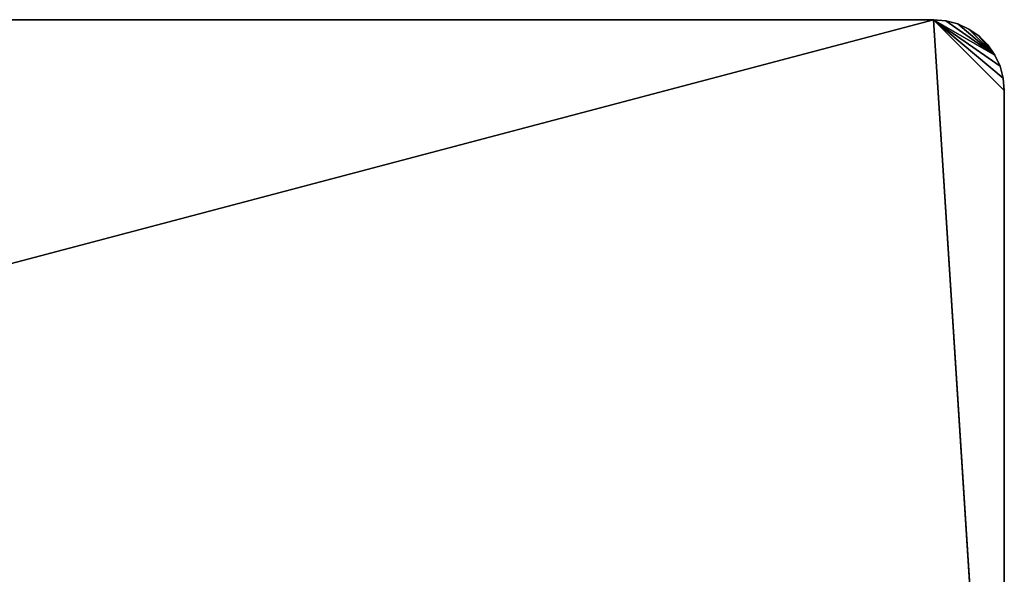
# Model space of a CAD drawing. Extents: x 0 to 30, y 0 to 8.
# Tile 537 of 537: x 23 to 30, y 4.1 to 8. Entities that reach past the tile are written whole.
import ezdxf

# ---------------------------------------------------------------- set-up
doc = ezdxf.new("R2010")
doc.units = 0
doc.header["$LTSCALE"] = 2.54
doc.layers.get('0').update_dxf_attribs({"color": 13, "linetype": 'CONTINUOUS'})

# ---------------------------------------------------------------- blocks, each defined once
blk = doc.blocks.new('PO____KA___AZIENKOWA_NAROZ')
at = {"color": 0}
for p, q in [((0, 0.2082, 0.1), (29.5, 8.0082, 0.1)), ((0, 0.2082, 0.1), (29.5, 8.0082, 0.1)), ((0.5, 8.0082), (29.5, 8.0082)), ((29.5, 8.0082, 0.1), (0.5, 8.0082, 0.1)), ((0.5, 8.0082), (29.5, 8.0082)), ((0.5, 8.0082), (29.5, 8.0082, 0.1)), ((0.5, 8.0082), (29.5, 8.0082, 0.1)), ((29.5, 8.0082, 0.1), (0.5, 8.0082, 0.1)), ((29.5, 8.0082), (30, 0.2082)), ((29.9924, 7.5951), (29.5, 8.0082)), ((29.5, 8.0082), (29.9698, 7.6792)), ((29.9924, 7.5951), (29.5, 8.0082)), ((30, 7.5082), (29.5, 8.0082)), ((30, 7.5082), (29.5, 8.0082)), ((29.5, 8.0082), (30, 0.2082)), ((29.5, 8.0082), (29.9698, 7.6792)), ((29.5, 8.0082), (29.933, 7.7582)), ((29.5, 8.0082), (29.933, 7.7582)), ((29.5, 8.0082), (29.5868, 8.0006)), ((29.5, 8.0082, 0.1), (30, 7.5082, 0.1)), ((29.9924, 7.5951, 0.1), (29.5, 8.0082, 0.1)), ((30, 0.2082, 0.1), (29.5, 8.0082, 0.1)), ((30, 0.2082, 0.1), (29.5, 8.0082, 0.1)), ((29.5, 8.0082, 0.1), (30, 7.5082, 0.1)), ((29.9698, 7.6792, 0.1), (29.5, 8.0082, 0.1)), ((29.9924, 7.5951, 0.1), (29.5, 8.0082, 0.1)), ((29.9698, 7.6792, 0.1), (29.5, 8.0082, 0.1)), ((29.933, 7.7582, 0.1), (29.5, 8.0082, 0.1)), ((29.933, 7.7582, 0.1), (29.5, 8.0082, 0.1)), ((29.5868, 8.0006, 0.1), (29.5, 8.0082, 0.1)), ((29.5, 8.0082, 0.1), (29.5, 8.0082)), ((29.5, 8.0082, 0.1), (29.5, 8.0082)), ((29.5868, 8.0006, 0.1), (29.5, 8.0082, 0.1)), ((29.5868, 8.0006, 0.1), (29.5, 8.0082)), ((29.5868, 8.0006, 0.1), (29.5, 8.0082)), ((29.5, 8.0082), (29.5868, 8.0006)), ((29.5868, 8.0006), (29.933, 7.7582)), ((29.5868, 8.0006), (29.933, 7.7582)), ((29.5868, 8.0006), (29.671, 7.9781)), ((29.933, 7.7582, 0.1), (29.5868, 8.0006, 0.1)), ((29.933, 7.7582, 0.1), (29.5868, 8.0006, 0.1)), ((29.671, 7.9781, 0.1), (29.5868, 8.0006, 0.1)), ((29.5868, 8.0006, 0.1), (29.5868, 8.0006)), ((29.5868, 8.0006, 0.1), (29.5868, 8.0006)), ((29.671, 7.9781, 0.1), (29.5868, 8.0006, 0.1)), ((29.671, 7.9781, 0.1), (29.5868, 8.0006)), ((29.671, 7.9781, 0.1), (29.5868, 8.0006)), ((29.5868, 8.0006), (29.671, 7.9781)), ((29.671, 7.9781), (29.933, 7.7582)), ((29.671, 7.9781), (29.75, 7.9413)), ((29.671, 7.9781), (29.933, 7.7582)), ((29.933, 7.7582, 0.1), (29.671, 7.9781, 0.1)), ((29.75, 7.9413, 0.1), (29.671, 7.9781, 0.1)), ((29.933, 7.7582, 0.1), (29.671, 7.9781, 0.1)), ((29.671, 7.9781, 0.1), (29.671, 7.9781)), ((29.671, 7.9781, 0.1), (29.671, 7.9781)), ((29.75, 7.9413, 0.1), (29.671, 7.9781, 0.1)), ((29.75, 7.9413, 0.1), (29.671, 7.9781)), ((29.75, 7.9413, 0.1), (29.671, 7.9781)), ((29.671, 7.9781), (29.75, 7.9413)), ((29.75, 7.9413), (29.933, 7.7582)), ((29.75, 7.9413), (29.933, 7.7582)), ((29.75, 7.9413), (29.8214, 7.8913)), ((29.8214, 7.8913, 0.1), (29.75, 7.9413, 0.1)), ((29.75, 7.9413, 0.1), (29.933, 7.7582, 0.1)), ((29.75, 7.9413, 0.1), (29.933, 7.7582, 0.1)), ((29.75, 7.9413, 0.1), (29.75, 7.9413)), ((29.75, 7.9413, 0.1), (29.75, 7.9413)), ((29.8214, 7.8913, 0.1), (29.75, 7.9413, 0.1)), ((29.8214, 7.8913, 0.1), (29.75, 7.9413)), ((29.8214, 7.8913, 0.1), (29.75, 7.9413)), ((29.75, 7.9413), (29.8214, 7.8913)), ((29.8214, 7.8913), (29.933, 7.7582)), ((29.8214, 7.8913), (29.933, 7.7582)), ((29.8214, 7.8913), (29.883, 7.8296)), ((29.883, 7.8296, 0.1), (29.8214, 7.8913, 0.1)), ((29.8214, 7.8913, 0.1), (29.933, 7.7582, 0.1)), ((29.8214, 7.8913, 0.1), (29.933, 7.7582, 0.1)), ((29.8214, 7.8913, 0.1), (29.8214, 7.8913)), ((29.8214, 7.8913, 0.1), (29.8214, 7.8913)), ((29.883, 7.8296, 0.1), (29.8214, 7.8913, 0.1)), ((29.883, 7.8296, 0.1), (29.8214, 7.8913)), ((29.883, 7.8296, 0.1), (29.8214, 7.8913)), ((29.8214, 7.8913), (29.883, 7.8296)), ((29.883, 7.8296), (29.933, 7.7582)), ((29.933, 7.7582, 0.1), (29.883, 7.8296, 0.1)), ((29.883, 7.8296, 0.1), (29.883, 7.8296)), ((29.883, 7.8296, 0.1), (29.883, 7.8296)), ((29.933, 7.7582, 0.1), (29.883, 7.8296, 0.1)), ((29.933, 7.7582, 0.1), (29.883, 7.8296)), ((29.933, 7.7582, 0.1), (29.883, 7.8296)), ((29.883, 7.8296), (29.933, 7.7582)), ((29.933, 7.7582), (29.9698, 7.6792)), ((29.9698, 7.6792, 0.1), (29.933, 7.7582, 0.1)), ((29.933, 7.7582, 0.1), (29.933, 7.7582)), ((29.933, 7.7582, 0.1), (29.933, 7.7582)), ((29.9698, 7.6792, 0.1), (29.933, 7.7582, 0.1)), ((29.9698, 7.6792, 0.1), (29.933, 7.7582)), ((29.9698, 7.6792, 0.1), (29.933, 7.7582)), ((29.933, 7.7582), (29.9698, 7.6792)), ((29.9698, 7.6792), (29.9924, 7.5951)), ((29.9924, 7.5951, 0.1), (29.9698, 7.6792, 0.1)), ((29.9698, 7.6792, 0.1), (29.9698, 7.6792)), ((29.9698, 7.6792, 0.1), (29.9698, 7.6792)), ((29.9924, 7.5951, 0.1), (29.9698, 7.6792, 0.1)), ((29.9924, 7.5951, 0.1), (29.9698, 7.6792)), ((29.9924, 7.5951, 0.1), (29.9698, 7.6792)), ((29.9698, 7.6792), (29.9924, 7.5951)), ((29.9924, 7.5951), (30, 7.5082)), ((30, 7.5082, 0.1), (29.9924, 7.5951, 0.1)), ((29.9924, 7.5951, 0.1), (29.9924, 7.5951)), ((29.9924, 7.5951, 0.1), (29.9924, 7.5951)), ((30, 7.5082, 0.1), (29.9924, 7.5951, 0.1)), ((30, 7.5082, 0.1), (29.9924, 7.5951)), ((30, 7.5082, 0.1), (29.9924, 7.5951)), ((29.9924, 7.5951), (30, 7.5082)), ((30, 7.5082, 0.1), (30, 0.2082, 0.1)), ((30, 0.2082, 0.1), (30, 7.5082)), ((30, 7.5082), (30, 7.5082, 0.1)), ((30, 0.2082, 0.1), (30, 7.5082)), ((30, 0.2082), (30, 7.5082)), ((30, 0.2082), (30, 7.5082)), ((30, 7.5082, 0.1), (30, 0.2082, 0.1)), ((30, 7.5082), (30, 7.5082, 0.1))]:
    blk.add_line(p, q, dxfattribs=at)
mesh = blk.add_polyface(dxfattribs=at)
corners = [(30, 0.2082), (0, 0.2082), (0.5, 8.0082)]
mesh.append_faces([[corners[k] for k in face] for face in [(0, 1, 2)]], dxfattribs={"color": 0})
mesh = blk.add_polyface(dxfattribs=at)
corners = [(29.5, 8.0082, 0.1), (0.5, 8.0082, 0.1), (0, 0.2082, 0.1)]
mesh.append_faces([[corners[k] for k in face] for face in [(0, 1, 2)]], dxfattribs={"color": 0})
mesh = blk.add_polyface(dxfattribs=at)
corners = [(30, 0.2082, 0.1), (29.5, 8.0082, 0.1), (0, 0.2082, 0.1)]
mesh.append_faces([[corners[k] for k in face] for face in [(0, 1, 2)]], dxfattribs={"color": 0})
mesh = blk.add_polyface(dxfattribs=at)
corners = [(30, 0.2082), (0.5, 8.0082), (29.5, 8.0082)]
mesh.append_faces([[corners[k] for k in face] for face in [(0, 1, 2)]], dxfattribs={"color": 0})
mesh = blk.add_polyface(dxfattribs=at)
corners = [(29.5, 8.0082, 0.1), (29.5, 8.0082), (0.5, 8.0082)]
mesh.append_faces([[corners[k] for k in face] for face in [(0, 1, 2)]], dxfattribs={"color": 0})
mesh = blk.add_polyface(dxfattribs=at)
corners = [(29.5, 8.0082, 0.1), (0.5, 8.0082), (0.5, 8.0082, 0.1)]
mesh.append_faces([[corners[k] for k in face] for face in [(0, 1, 2)]], dxfattribs={"color": 0})
mesh = blk.add_polyface(dxfattribs=at)
corners = [(29.9924, 7.5951), (29.5, 8.0082), (29.9698, 7.6792)]
mesh.append_faces([[corners[k] for k in face] for face in [(0, 1, 2)]], dxfattribs={"color": 0})
mesh = blk.add_polyface(dxfattribs=at)
corners = [(30, 7.5082), (29.5, 8.0082), (29.9924, 7.5951)]
mesh.append_faces([[corners[k] for k in face] for face in [(0, 1, 2)]], dxfattribs={"color": 0})
mesh = blk.add_polyface(dxfattribs=at)
corners = [(30, 0.2082), (29.5, 8.0082), (30, 7.5082)]
mesh.append_faces([[corners[k] for k in face] for face in [(0, 1, 2)]], dxfattribs={"color": 0})
mesh = blk.add_polyface(dxfattribs=at)
corners = [(29.9698, 7.6792), (29.5, 8.0082), (29.933, 7.7582)]
mesh.append_faces([[corners[k] for k in face] for face in [(0, 1, 2)]], dxfattribs={"color": 0})
mesh = blk.add_polyface(dxfattribs=at)
corners = [(29.933, 7.7582), (29.5, 8.0082), (29.5868, 8.0006)]
mesh.append_faces([[corners[k] for k in face] for face in [(0, 1, 2)]], dxfattribs={"color": 0})
mesh = blk.add_polyface(dxfattribs=at)
corners = [(30, 7.5082, 0.1), (29.9924, 7.5951, 0.1), (29.5, 8.0082, 0.1)]
mesh.append_faces([[corners[k] for k in face] for face in [(0, 1, 2)]], dxfattribs={"color": 0})
mesh = blk.add_polyface(dxfattribs=at)
corners = [(30, 7.5082, 0.1), (29.5, 8.0082, 0.1), (30, 0.2082, 0.1)]
mesh.append_faces([[corners[k] for k in face] for face in [(0, 1, 2)]], dxfattribs={"color": 0})
mesh = blk.add_polyface(dxfattribs=at)
corners = [(29.9924, 7.5951, 0.1), (29.9698, 7.6792, 0.1), (29.5, 8.0082, 0.1)]
mesh.append_faces([[corners[k] for k in face] for face in [(0, 1, 2)]], dxfattribs={"color": 0})
mesh = blk.add_polyface(dxfattribs=at)
corners = [(29.9698, 7.6792, 0.1), (29.933, 7.7582, 0.1), (29.5, 8.0082, 0.1)]
mesh.append_faces([[corners[k] for k in face] for face in [(0, 1, 2)]], dxfattribs={"color": 0})
mesh = blk.add_polyface(dxfattribs=at)
corners = [(29.933, 7.7582, 0.1), (29.5868, 8.0006, 0.1), (29.5, 8.0082, 0.1)]
mesh.append_faces([[corners[k] for k in face] for face in [(0, 1, 2)]], dxfattribs={"color": 0})
mesh = blk.add_polyface(dxfattribs=at)
corners = [(29.5868, 8.0006, 0.1), (29.5, 8.0082), (29.5, 8.0082, 0.1)]
mesh.append_faces([[corners[k] for k in face] for face in [(0, 1, 2)]], dxfattribs={"color": 0})
mesh = blk.add_polyface(dxfattribs=at)
corners = [(29.5868, 8.0006, 0.1), (29.5868, 8.0006), (29.5, 8.0082)]
mesh.append_faces([[corners[k] for k in face] for face in [(0, 1, 2)]], dxfattribs={"color": 0})
mesh = blk.add_polyface(dxfattribs=at)
corners = [(29.933, 7.7582), (29.5868, 8.0006), (29.671, 7.9781)]
mesh.append_faces([[corners[k] for k in face] for face in [(0, 1, 2)]], dxfattribs={"color": 0})
mesh = blk.add_polyface(dxfattribs=at)
corners = [(29.933, 7.7582, 0.1), (29.671, 7.9781, 0.1), (29.5868, 8.0006, 0.1)]
mesh.append_faces([[corners[k] for k in face] for face in [(0, 1, 2)]], dxfattribs={"color": 0})
mesh = blk.add_polyface(dxfattribs=at)
corners = [(29.671, 7.9781, 0.1), (29.5868, 8.0006), (29.5868, 8.0006, 0.1)]
mesh.append_faces([[corners[k] for k in face] for face in [(0, 1, 2)]], dxfattribs={"color": 0})
mesh = blk.add_polyface(dxfattribs=at)
corners = [(29.671, 7.9781, 0.1), (29.671, 7.9781), (29.5868, 8.0006)]
mesh.append_faces([[corners[k] for k in face] for face in [(0, 1, 2)]], dxfattribs={"color": 0})
mesh = blk.add_polyface(dxfattribs=at)
corners = [(29.933, 7.7582), (29.671, 7.9781), (29.75, 7.9413)]
mesh.append_faces([[corners[k] for k in face] for face in [(0, 1, 2)]], dxfattribs={"color": 0})
mesh = blk.add_polyface(dxfattribs=at)
corners = [(29.933, 7.7582, 0.1), (29.75, 7.9413, 0.1), (29.671, 7.9781, 0.1)]
mesh.append_faces([[corners[k] for k in face] for face in [(0, 1, 2)]], dxfattribs={"color": 0})
mesh = blk.add_polyface(dxfattribs=at)
corners = [(29.75, 7.9413, 0.1), (29.671, 7.9781), (29.671, 7.9781, 0.1)]
mesh.append_faces([[corners[k] for k in face] for face in [(0, 1, 2)]], dxfattribs={"color": 0})
mesh = blk.add_polyface(dxfattribs=at)
corners = [(29.75, 7.9413, 0.1), (29.75, 7.9413), (29.671, 7.9781)]
mesh.append_faces([[corners[k] for k in face] for face in [(0, 1, 2)]], dxfattribs={"color": 0})
mesh = blk.add_polyface(dxfattribs=at)
corners = [(29.933, 7.7582), (29.75, 7.9413), (29.8214, 7.8913)]
mesh.append_faces([[corners[k] for k in face] for face in [(0, 1, 2)]], dxfattribs={"color": 0})
mesh = blk.add_polyface(dxfattribs=at)
corners = [(29.933, 7.7582, 0.1), (29.8214, 7.8913, 0.1), (29.75, 7.9413, 0.1)]
mesh.append_faces([[corners[k] for k in face] for face in [(0, 1, 2)]], dxfattribs={"color": 0})
mesh = blk.add_polyface(dxfattribs=at)
corners = [(29.8214, 7.8913, 0.1), (29.75, 7.9413), (29.75, 7.9413, 0.1)]
mesh.append_faces([[corners[k] for k in face] for face in [(0, 1, 2)]], dxfattribs={"color": 0})
mesh = blk.add_polyface(dxfattribs=at)
corners = [(29.8214, 7.8913, 0.1), (29.8214, 7.8913), (29.75, 7.9413)]
mesh.append_faces([[corners[k] for k in face] for face in [(0, 1, 2)]], dxfattribs={"color": 0})
mesh = blk.add_polyface(dxfattribs=at)
corners = [(29.933, 7.7582), (29.8214, 7.8913), (29.883, 7.8296)]
mesh.append_faces([[corners[k] for k in face] for face in [(0, 1, 2)]], dxfattribs={"color": 0})
mesh = blk.add_polyface(dxfattribs=at)
corners = [(29.933, 7.7582, 0.1), (29.883, 7.8296, 0.1), (29.8214, 7.8913, 0.1)]
mesh.append_faces([[corners[k] for k in face] for face in [(0, 1, 2)]], dxfattribs={"color": 0})
mesh = blk.add_polyface(dxfattribs=at)
corners = [(29.8214, 7.8913, 0.1), (29.883, 7.8296, 0.1), (29.8214, 7.8913)]
mesh.append_faces([[corners[k] for k in face] for face in [(0, 1, 2)]], dxfattribs={"color": 0})
mesh = blk.add_polyface(dxfattribs=at)
corners = [(29.8214, 7.8913), (29.883, 7.8296, 0.1), (29.883, 7.8296)]
mesh.append_faces([[corners[k] for k in face] for face in [(0, 1, 2)]], dxfattribs={"color": 0})
mesh = blk.add_polyface(dxfattribs=at)
corners = [(29.883, 7.8296, 0.1), (29.933, 7.7582, 0.1), (29.883, 7.8296)]
mesh.append_faces([[corners[k] for k in face] for face in [(0, 1, 2)]], dxfattribs={"color": 0})
mesh = blk.add_polyface(dxfattribs=at)
corners = [(29.883, 7.8296), (29.933, 7.7582, 0.1), (29.933, 7.7582)]
mesh.append_faces([[corners[k] for k in face] for face in [(0, 1, 2)]], dxfattribs={"color": 0})
mesh = blk.add_polyface(dxfattribs=at)
corners = [(29.933, 7.7582, 0.1), (29.9698, 7.6792, 0.1), (29.933, 7.7582)]
mesh.append_faces([[corners[k] for k in face] for face in [(0, 1, 2)]], dxfattribs={"color": 0})
mesh = blk.add_polyface(dxfattribs=at)
corners = [(29.933, 7.7582), (29.9698, 7.6792, 0.1), (29.9698, 7.6792)]
mesh.append_faces([[corners[k] for k in face] for face in [(0, 1, 2)]], dxfattribs={"color": 0})
mesh = blk.add_polyface(dxfattribs=at)
corners = [(29.9698, 7.6792, 0.1), (29.9924, 7.5951, 0.1), (29.9698, 7.6792)]
mesh.append_faces([[corners[k] for k in face] for face in [(0, 1, 2)]], dxfattribs={"color": 0})
mesh = blk.add_polyface(dxfattribs=at)
corners = [(29.9698, 7.6792), (29.9924, 7.5951, 0.1), (29.9924, 7.5951)]
mesh.append_faces([[corners[k] for k in face] for face in [(0, 1, 2)]], dxfattribs={"color": 0})
mesh = blk.add_polyface(dxfattribs=at)
corners = [(29.9924, 7.5951, 0.1), (30, 7.5082, 0.1), (29.9924, 7.5951)]
mesh.append_faces([[corners[k] for k in face] for face in [(0, 1, 2)]], dxfattribs={"color": 0})
mesh = blk.add_polyface(dxfattribs=at)
corners = [(29.9924, 7.5951), (30, 7.5082, 0.1), (30, 7.5082)]
mesh.append_faces([[corners[k] for k in face] for face in [(0, 1, 2)]], dxfattribs={"color": 0})
mesh = blk.add_polyface(dxfattribs=at)
corners = [(30, 7.5082, 0.1), (30, 0.2082, 0.1), (30, 7.5082)]
mesh.append_faces([[corners[k] for k in face] for face in [(0, 1, 2)]], dxfattribs={"color": 0})
mesh = blk.add_polyface(dxfattribs=at)
corners = [(30, 7.5082), (30, 0.2082, 0.1), (30, 0.2082)]
mesh.append_faces([[corners[k] for k in face] for face in [(0, 1, 2)]], dxfattribs={"color": 0})

msp = doc.modelspace()

# ---------------------------------------------------------------- block references
at = {"color": 0}
msp.add_blockref('PO____KA___AZIENKOWA_NAROZ', (0, 0), dxfattribs=at)

doc.saveas('drawing.dxf')
